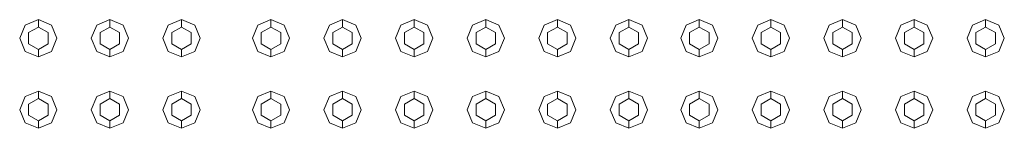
# Model space of a CAD drawing. Header units: millimetres. Extents: x 2 to 902, y -447 to 199.
# Tile 510 of 656: x 26.242 to 27.562, y 152.068 to 152.214. Entities that reach past the tile are written whole.
import ezdxf

# ---------------------------------------------------------------- set-up
doc = ezdxf.new("R2010")
doc.units = ezdxf.units.MM
doc.header["$MEASUREMENT"] = 0
doc.layers.add('IFC-Elemento construtivo genérico-Contorno', color=253, linetype='Continuous', lineweight=5)

msp = doc.modelspace()

# ---------------------------------------------------------------- linework, layer by layer
at = {"layer": 'IFC-Elemento construtivo genérico-Contorno', "color": 7, "lineweight": 5}
for p, q in [((26.2417, 152.1888), (26.249, 152.2064)), ((26.2417, 152.1888), (26.249, 152.2064)), ((26.249, 152.2064), (26.2667, 152.2138)), ((26.249, 152.2064), (26.2667, 152.2138)), ((26.2667, 152.2038), (26.2667, 152.2138)), ((26.2667, 152.2138), (26.2844, 152.2064)), ((26.2667, 152.2038), (26.2667, 152.2138)), ((26.2667, 152.2138), (26.2844, 152.2064)), ((26.2844, 152.2064), (26.2917, 152.1888)), ((26.2844, 152.2064), (26.2917, 152.1888)), ((26.3377, 152.1888), (26.345, 152.2064)), ((26.3377, 152.1888), (26.345, 152.2064)), ((26.345, 152.2064), (26.3627, 152.2138)), ((26.345, 152.2064), (26.3627, 152.2138)), ((26.3627, 152.2038), (26.3627, 152.2138)), ((26.3627, 152.2138), (26.3804, 152.2064)), ((26.3627, 152.2038), (26.3627, 152.2138)), ((26.3627, 152.2138), (26.3804, 152.2064)), ((26.3804, 152.2064), (26.3877, 152.1888)), ((26.3804, 152.2064), (26.3877, 152.1888)), ((26.4337, 152.1888), (26.441, 152.2064)), ((26.4337, 152.1888), (26.441, 152.2064)), ((26.441, 152.2064), (26.4587, 152.2138)), ((26.441, 152.2064), (26.4587, 152.2138)), ((26.4587, 152.2038), (26.4587, 152.2138)), ((26.4587, 152.2138), (26.4764, 152.2064)), ((26.4587, 152.2038), (26.4587, 152.2138)), ((26.4587, 152.2138), (26.4764, 152.2064)), ((26.4764, 152.2064), (26.4837, 152.1888)), ((26.4764, 152.2064), (26.4837, 152.1888)), ((26.5537, 152.1888), (26.561, 152.2064)), ((26.5537, 152.1888), (26.561, 152.2064)), ((26.561, 152.2064), (26.5787, 152.2138)), ((26.561, 152.2064), (26.5787, 152.2138)), ((26.5787, 152.2038), (26.5787, 152.2138)), ((26.5787, 152.2138), (26.5964, 152.2064)), ((26.5787, 152.2038), (26.5787, 152.2138)), ((26.5787, 152.2138), (26.5964, 152.2064)), ((26.5964, 152.2064), (26.6037, 152.1888)), ((26.5964, 152.2064), (26.6037, 152.1888)), ((26.6497, 152.1888), (26.657, 152.2064)), ((26.6497, 152.1888), (26.657, 152.2064)), ((26.657, 152.2064), (26.6747, 152.2138)), ((26.657, 152.2064), (26.6747, 152.2138)), ((26.6747, 152.2038), (26.6747, 152.2138)), ((26.6747, 152.2138), (26.6924, 152.2064)), ((26.6747, 152.2038), (26.6747, 152.2138)), ((26.6747, 152.2138), (26.6924, 152.2064)), ((26.6924, 152.2064), (26.6997, 152.1888)), ((26.6924, 152.2064), (26.6997, 152.1888)), ((26.7457, 152.1888), (26.753, 152.2064)), ((26.7457, 152.1888), (26.753, 152.2064)), ((26.753, 152.2064), (26.7707, 152.2138)), ((26.753, 152.2064), (26.7707, 152.2138)), ((26.7707, 152.2038), (26.7707, 152.2138)), ((26.7707, 152.2138), (26.7884, 152.2064)), ((26.7707, 152.2038), (26.7707, 152.2138)), ((26.7707, 152.2138), (26.7884, 152.2064)), ((26.7884, 152.2064), (26.7957, 152.1888)), ((26.7884, 152.2064), (26.7957, 152.1888)), ((26.8417, 152.1888), (26.849, 152.2064)), ((26.8417, 152.1888), (26.849, 152.2064)), ((26.849, 152.2064), (26.8667, 152.2138)), ((26.849, 152.2064), (26.8667, 152.2138)), ((26.8667, 152.2038), (26.8667, 152.2138)), ((26.8667, 152.2138), (26.8844, 152.2064)), ((26.8667, 152.2038), (26.8667, 152.2138)), ((26.8667, 152.2138), (26.8844, 152.2064)), ((26.8844, 152.2064), (26.8917, 152.1888)), ((26.8844, 152.2064), (26.8917, 152.1888)), ((26.9377, 152.1888), (26.945, 152.2064)), ((26.9377, 152.1888), (26.945, 152.2064)), ((26.945, 152.2064), (26.9627, 152.2138)), ((26.945, 152.2064), (26.9627, 152.2138)), ((26.9627, 152.2038), (26.9627, 152.2138)), ((26.9627, 152.2138), (26.9804, 152.2064)), ((26.9627, 152.2038), (26.9627, 152.2138)), ((26.9627, 152.2138), (26.9804, 152.2064)), ((26.9804, 152.2064), (26.9877, 152.1888)), ((26.9804, 152.2064), (26.9877, 152.1888)), ((27.0337, 152.1888), (27.041, 152.2064)), ((27.0337, 152.1888), (27.041, 152.2064)), ((27.041, 152.2064), (27.0587, 152.2138)), ((27.041, 152.2064), (27.0587, 152.2138)), ((27.0587, 152.2038), (27.0587, 152.2138)), ((27.0587, 152.2138), (27.0764, 152.2064)), ((27.0587, 152.2038), (27.0587, 152.2138)), ((27.0587, 152.2138), (27.0764, 152.2064)), ((27.0764, 152.2064), (27.0837, 152.1888)), ((27.0764, 152.2064), (27.0837, 152.1888)), ((27.1281, 152.1888), (27.1354, 152.2064)), ((27.1281, 152.1888), (27.1354, 152.2064)), ((27.1354, 152.2064), (27.1531, 152.2138)), ((27.1354, 152.2064), (27.1531, 152.2138)), ((27.1531, 152.2038), (27.1531, 152.2138)), ((27.1531, 152.2138), (27.1708, 152.2064)), ((27.1531, 152.2038), (27.1531, 152.2138)), ((27.1531, 152.2138), (27.1708, 152.2064)), ((27.1708, 152.2064), (27.1781, 152.1888)), ((27.1708, 152.2064), (27.1781, 152.1888)), ((27.2241, 152.1888), (27.2314, 152.2064)), ((27.2241, 152.1888), (27.2314, 152.2064)), ((27.2314, 152.2064), (27.2491, 152.2138)), ((27.2314, 152.2064), (27.2491, 152.2138)), ((27.2491, 152.2038), (27.2491, 152.2138)), ((27.2491, 152.2138), (27.2668, 152.2064)), ((27.2491, 152.2038), (27.2491, 152.2138)), ((27.2491, 152.2138), (27.2668, 152.2064)), ((27.2668, 152.2064), (27.2741, 152.1888)), ((27.2668, 152.2064), (27.2741, 152.1888)), ((27.3201, 152.1888), (27.3274, 152.2064)), ((27.3201, 152.1888), (27.3274, 152.2064)), ((27.3274, 152.2064), (27.3451, 152.2138)), ((27.3274, 152.2064), (27.3451, 152.2138)), ((27.3451, 152.2038), (27.3451, 152.2138)), ((27.3451, 152.2138), (27.3628, 152.2064)), ((27.3451, 152.2038), (27.3451, 152.2138)), ((27.3451, 152.2138), (27.3628, 152.2064)), ((27.3628, 152.2064), (27.3701, 152.1888)), ((27.3628, 152.2064), (27.3701, 152.1888)), ((27.4161, 152.1888), (27.4234, 152.2064)), ((27.4161, 152.1888), (27.4234, 152.2064)), ((27.4234, 152.2064), (27.4411, 152.2138)), ((27.4234, 152.2064), (27.4411, 152.2138)), ((27.4411, 152.2038), (27.4411, 152.2138)), ((27.4411, 152.2138), (27.4588, 152.2064)), ((27.4411, 152.2038), (27.4411, 152.2138)), ((27.4411, 152.2138), (27.4588, 152.2064)), ((27.4588, 152.2064), (27.4661, 152.1888)), ((27.4588, 152.2064), (27.4661, 152.1888)), ((27.5121, 152.1888), (27.5194, 152.2064)), ((27.5121, 152.1888), (27.5194, 152.2064)), ((27.5194, 152.2064), (27.5371, 152.2138)), ((27.5194, 152.2064), (27.5371, 152.2138)), ((27.5371, 152.2038), (27.5371, 152.2138)), ((27.5371, 152.2138), (27.5548, 152.2064)), ((27.5371, 152.2038), (27.5371, 152.2138)), ((27.5371, 152.2138), (27.5548, 152.2064)), ((27.5548, 152.2064), (27.5621, 152.1888)), ((27.5548, 152.2064), (27.5621, 152.1888)), ((26.2537, 152.1963), (26.2667, 152.2038)), ((26.2537, 152.1963), (26.2667, 152.2038)), ((26.2537, 152.1813), (26.2537, 152.1963)), ((26.2537, 152.1813), (26.2537, 152.1963)), ((26.2667, 152.2038), (26.2797, 152.1963)), ((26.2667, 152.2038), (26.2797, 152.1963)), ((26.2797, 152.1813), (26.2797, 152.1963)), ((26.2797, 152.1813), (26.2797, 152.1963)), ((26.3497, 152.1963), (26.3627, 152.2038)), ((26.3497, 152.1963), (26.3627, 152.2038)), ((26.3497, 152.1813), (26.3497, 152.1963)), ((26.3497, 152.1813), (26.3497, 152.1963)), ((26.3627, 152.2038), (26.3757, 152.1963)), ((26.3627, 152.2038), (26.3757, 152.1963)), ((26.3757, 152.1813), (26.3757, 152.1963)), ((26.3757, 152.1813), (26.3757, 152.1963)), ((26.4457, 152.1963), (26.4587, 152.2038)), ((26.4457, 152.1963), (26.4587, 152.2038)), ((26.4457, 152.1813), (26.4457, 152.1963)), ((26.4457, 152.1813), (26.4457, 152.1963)), ((26.4587, 152.2038), (26.4717, 152.1963)), ((26.4587, 152.2038), (26.4717, 152.1963)), ((26.4717, 152.1813), (26.4717, 152.1963)), ((26.4717, 152.1813), (26.4717, 152.1963)), ((26.5657, 152.1963), (26.5787, 152.2038)), ((26.5657, 152.1963), (26.5787, 152.2038)), ((26.5657, 152.1813), (26.5657, 152.1963)), ((26.5657, 152.1813), (26.5657, 152.1963)), ((26.5787, 152.2038), (26.5917, 152.1963)), ((26.5787, 152.2038), (26.5917, 152.1963)), ((26.5917, 152.1813), (26.5917, 152.1963)), ((26.5917, 152.1813), (26.5917, 152.1963)), ((26.6617, 152.1963), (26.6747, 152.2038)), ((26.6617, 152.1963), (26.6747, 152.2038)), ((26.6617, 152.1813), (26.6617, 152.1963)), ((26.6617, 152.1813), (26.6617, 152.1963)), ((26.6747, 152.2038), (26.6877, 152.1963)), ((26.6747, 152.2038), (26.6877, 152.1963)), ((26.6877, 152.1813), (26.6877, 152.1963)), ((26.6877, 152.1813), (26.6877, 152.1963)), ((26.7577, 152.1963), (26.7707, 152.2038)), ((26.7577, 152.1963), (26.7707, 152.2038)), ((26.7577, 152.1813), (26.7577, 152.1963)), ((26.7577, 152.1813), (26.7577, 152.1963)), ((26.7707, 152.2038), (26.7837, 152.1963)), ((26.7707, 152.2038), (26.7837, 152.1963)), ((26.7837, 152.1813), (26.7837, 152.1963)), ((26.7837, 152.1813), (26.7837, 152.1963)), ((26.8537, 152.1963), (26.8667, 152.2038)), ((26.8537, 152.1963), (26.8667, 152.2038)), ((26.8537, 152.1813), (26.8537, 152.1963)), ((26.8537, 152.1813), (26.8537, 152.1963)), ((26.8667, 152.2038), (26.8797, 152.1963)), ((26.8667, 152.2038), (26.8797, 152.1963)), ((26.8797, 152.1813), (26.8797, 152.1963)), ((26.8797, 152.1813), (26.8797, 152.1963)), ((26.9497, 152.1963), (26.9627, 152.2038)), ((26.9497, 152.1963), (26.9627, 152.2038)), ((26.9497, 152.1813), (26.9497, 152.1963)), ((26.9497, 152.1813), (26.9497, 152.1963)), ((26.9627, 152.2038), (26.9757, 152.1963)), ((26.9627, 152.2038), (26.9757, 152.1963)), ((26.9757, 152.1813), (26.9757, 152.1963)), ((26.9757, 152.1813), (26.9757, 152.1963)), ((27.0457, 152.1963), (27.0587, 152.2038)), ((27.0457, 152.1963), (27.0587, 152.2038)), ((27.0457, 152.1813), (27.0457, 152.1963)), ((27.0457, 152.1813), (27.0457, 152.1963)), ((27.0587, 152.2038), (27.0717, 152.1963)), ((27.0587, 152.2038), (27.0717, 152.1963)), ((27.0717, 152.1813), (27.0717, 152.1963)), ((27.0717, 152.1813), (27.0717, 152.1963)), ((27.1401, 152.1963), (27.1531, 152.2038)), ((27.1401, 152.1963), (27.1531, 152.2038)), ((27.1401, 152.1813), (27.1401, 152.1963)), ((27.1401, 152.1813), (27.1401, 152.1963)), ((27.1531, 152.2038), (27.1661, 152.1963)), ((27.1531, 152.2038), (27.1661, 152.1963)), ((27.1661, 152.1813), (27.1661, 152.1963)), ((27.1661, 152.1813), (27.1661, 152.1963)), ((27.2361, 152.1963), (27.2491, 152.2038)), ((27.2361, 152.1963), (27.2491, 152.2038)), ((27.2361, 152.1813), (27.2361, 152.1963)), ((27.2361, 152.1813), (27.2361, 152.1963)), ((27.2491, 152.2038), (27.2621, 152.1963)), ((27.2491, 152.2038), (27.2621, 152.1963)), ((27.2621, 152.1813), (27.2621, 152.1963)), ((27.2621, 152.1813), (27.2621, 152.1963)), ((27.3321, 152.1963), (27.3451, 152.2038)), ((27.3321, 152.1963), (27.3451, 152.2038)), ((27.3321, 152.1813), (27.3321, 152.1963)), ((27.3321, 152.1813), (27.3321, 152.1963)), ((27.3451, 152.2038), (27.3581, 152.1963)), ((27.3451, 152.2038), (27.3581, 152.1963)), ((27.3581, 152.1813), (27.3581, 152.1963)), ((27.3581, 152.1813), (27.3581, 152.1963)), ((27.4281, 152.1963), (27.4411, 152.2038)), ((27.4281, 152.1963), (27.4411, 152.2038)), ((27.4281, 152.1813), (27.4281, 152.1963)), ((27.4281, 152.1813), (27.4281, 152.1963)), ((27.4411, 152.2038), (27.4541, 152.1963)), ((27.4411, 152.2038), (27.4541, 152.1963)), ((27.4541, 152.1813), (27.4541, 152.1963)), ((27.4541, 152.1813), (27.4541, 152.1963)), ((27.5241, 152.1963), (27.5371, 152.2038)), ((27.5241, 152.1963), (27.5371, 152.2038)), ((27.5241, 152.1813), (27.5241, 152.1963)), ((27.5241, 152.1813), (27.5241, 152.1963)), ((27.5371, 152.2038), (27.5501, 152.1963)), ((27.5371, 152.2038), (27.5501, 152.1963)), ((27.5501, 152.1813), (27.5501, 152.1963)), ((27.5501, 152.1813), (27.5501, 152.1963)), ((26.2417, 152.1888), (26.249, 152.1711)), ((26.2417, 152.1888), (26.249, 152.1711)), ((26.2537, 152.1813), (26.2667, 152.1738)), ((26.2537, 152.1813), (26.2667, 152.1738)), ((26.2667, 152.1738), (26.2797, 152.1813)), ((26.2667, 152.1738), (26.2797, 152.1813)), ((26.2844, 152.1711), (26.2917, 152.1888)), ((26.2844, 152.1711), (26.2917, 152.1888)), ((26.3377, 152.1888), (26.345, 152.1711)), ((26.3377, 152.1888), (26.345, 152.1711)), ((26.3497, 152.1813), (26.3627, 152.1738)), ((26.3497, 152.1813), (26.3627, 152.1738)), ((26.3627, 152.1738), (26.3757, 152.1813)), ((26.3627, 152.1738), (26.3757, 152.1813)), ((26.3804, 152.1711), (26.3877, 152.1888)), ((26.3804, 152.1711), (26.3877, 152.1888)), ((26.4337, 152.1888), (26.441, 152.1711)), ((26.4337, 152.1888), (26.441, 152.1711)), ((26.4457, 152.1813), (26.4587, 152.1738)), ((26.4457, 152.1813), (26.4587, 152.1738)), ((26.4587, 152.1738), (26.4717, 152.1813)), ((26.4587, 152.1738), (26.4717, 152.1813)), ((26.4764, 152.1711), (26.4837, 152.1888)), ((26.4764, 152.1711), (26.4837, 152.1888)), ((26.5537, 152.1888), (26.561, 152.1711)), ((26.5537, 152.1888), (26.561, 152.1711)), ((26.5657, 152.1813), (26.5787, 152.1738)), ((26.5657, 152.1813), (26.5787, 152.1738)), ((26.5787, 152.1738), (26.5917, 152.1813)), ((26.5787, 152.1738), (26.5917, 152.1813)), ((26.5964, 152.1711), (26.6037, 152.1888)), ((26.5964, 152.1711), (26.6037, 152.1888)), ((26.6497, 152.1888), (26.657, 152.1711)), ((26.6497, 152.1888), (26.657, 152.1711)), ((26.6617, 152.1813), (26.6747, 152.1738)), ((26.6617, 152.1813), (26.6747, 152.1738)), ((26.6747, 152.1738), (26.6877, 152.1813)), ((26.6747, 152.1738), (26.6877, 152.1813)), ((26.6924, 152.1711), (26.6997, 152.1888)), ((26.6924, 152.1711), (26.6997, 152.1888)), ((26.7457, 152.1888), (26.753, 152.1711)), ((26.7457, 152.1888), (26.753, 152.1711)), ((26.7577, 152.1813), (26.7707, 152.1738)), ((26.7577, 152.1813), (26.7707, 152.1738)), ((26.7707, 152.1738), (26.7837, 152.1813)), ((26.7707, 152.1738), (26.7837, 152.1813)), ((26.7884, 152.1711), (26.7957, 152.1888)), ((26.7884, 152.1711), (26.7957, 152.1888)), ((26.8417, 152.1888), (26.849, 152.1711)), ((26.8417, 152.1888), (26.849, 152.1711)), ((26.8537, 152.1813), (26.8667, 152.1738)), ((26.8537, 152.1813), (26.8667, 152.1738)), ((26.8667, 152.1738), (26.8797, 152.1813)), ((26.8667, 152.1738), (26.8797, 152.1813)), ((26.8844, 152.1711), (26.8917, 152.1888)), ((26.8844, 152.1711), (26.8917, 152.1888)), ((26.9377, 152.1888), (26.945, 152.1711)), ((26.9377, 152.1888), (26.945, 152.1711)), ((26.9497, 152.1813), (26.9627, 152.1738)), ((26.9497, 152.1813), (26.9627, 152.1738)), ((26.9627, 152.1738), (26.9757, 152.1813)), ((26.9627, 152.1738), (26.9757, 152.1813)), ((26.9804, 152.1711), (26.9877, 152.1888)), ((26.9804, 152.1711), (26.9877, 152.1888)), ((27.0337, 152.1888), (27.041, 152.1711)), ((27.0337, 152.1888), (27.041, 152.1711)), ((27.0457, 152.1813), (27.0587, 152.1738)), ((27.0457, 152.1813), (27.0587, 152.1738)), ((27.0587, 152.1738), (27.0717, 152.1813)), ((27.0587, 152.1738), (27.0717, 152.1813)), ((27.0764, 152.1711), (27.0837, 152.1888)), ((27.0764, 152.1711), (27.0837, 152.1888)), ((27.1281, 152.1888), (27.1354, 152.1711)), ((27.1281, 152.1888), (27.1354, 152.1711)), ((27.1401, 152.1813), (27.1531, 152.1738)), ((27.1401, 152.1813), (27.1531, 152.1738)), ((27.1531, 152.1738), (27.1661, 152.1813)), ((27.1531, 152.1738), (27.1661, 152.1813)), ((27.1708, 152.1711), (27.1781, 152.1888)), ((27.1708, 152.1711), (27.1781, 152.1888)), ((27.2241, 152.1888), (27.2314, 152.1711)), ((27.2241, 152.1888), (27.2314, 152.1711)), ((27.2361, 152.1813), (27.2491, 152.1738)), ((27.2361, 152.1813), (27.2491, 152.1738)), ((27.2491, 152.1738), (27.2621, 152.1813)), ((27.2491, 152.1738), (27.2621, 152.1813)), ((27.2668, 152.1711), (27.2741, 152.1888)), ((27.2668, 152.1711), (27.2741, 152.1888)), ((27.3201, 152.1888), (27.3274, 152.1711)), ((27.3201, 152.1888), (27.3274, 152.1711)), ((27.3321, 152.1813), (27.3451, 152.1738)), ((27.3321, 152.1813), (27.3451, 152.1738)), ((27.3451, 152.1738), (27.3581, 152.1813)), ((27.3451, 152.1738), (27.3581, 152.1813)), ((27.3628, 152.1711), (27.3701, 152.1888)), ((27.3628, 152.1711), (27.3701, 152.1888)), ((27.4161, 152.1888), (27.4234, 152.1711)), ((27.4161, 152.1888), (27.4234, 152.1711)), ((27.4281, 152.1813), (27.4411, 152.1738)), ((27.4281, 152.1813), (27.4411, 152.1738)), ((27.4411, 152.1738), (27.4541, 152.1813)), ((27.4411, 152.1738), (27.4541, 152.1813)), ((27.4588, 152.1711), (27.4661, 152.1888)), ((27.4588, 152.1711), (27.4661, 152.1888)), ((27.5121, 152.1888), (27.5194, 152.1711)), ((27.5121, 152.1888), (27.5194, 152.1711)), ((27.5241, 152.1813), (27.5371, 152.1738)), ((27.5241, 152.1813), (27.5371, 152.1738)), ((27.5371, 152.1738), (27.5501, 152.1813)), ((27.5371, 152.1738), (27.5501, 152.1813)), ((27.5548, 152.1711), (27.5621, 152.1888)), ((27.5548, 152.1711), (27.5621, 152.1888)), ((26.249, 152.1711), (26.2667, 152.1638)), ((26.249, 152.1711), (26.2667, 152.1638)), ((26.2667, 152.1638), (26.2667, 152.1738)), ((26.2667, 152.1638), (26.2667, 152.1738)), ((26.2667, 152.1638), (26.2844, 152.1711)), ((26.2667, 152.1638), (26.2844, 152.1711)), ((26.345, 152.1711), (26.3627, 152.1638)), ((26.345, 152.1711), (26.3627, 152.1638)), ((26.3627, 152.1638), (26.3627, 152.1738)), ((26.3627, 152.1638), (26.3627, 152.1738)), ((26.3627, 152.1638), (26.3804, 152.1711)), ((26.3627, 152.1638), (26.3804, 152.1711)), ((26.441, 152.1711), (26.4587, 152.1638)), ((26.441, 152.1711), (26.4587, 152.1638)), ((26.4587, 152.1638), (26.4587, 152.1738)), ((26.4587, 152.1638), (26.4587, 152.1738)), ((26.4587, 152.1638), (26.4764, 152.1711)), ((26.4587, 152.1638), (26.4764, 152.1711)), ((26.561, 152.1711), (26.5787, 152.1638)), ((26.561, 152.1711), (26.5787, 152.1638)), ((26.5787, 152.1638), (26.5787, 152.1738)), ((26.5787, 152.1638), (26.5787, 152.1738)), ((26.5787, 152.1638), (26.5964, 152.1711)), ((26.5787, 152.1638), (26.5964, 152.1711)), ((26.657, 152.1711), (26.6747, 152.1638)), ((26.657, 152.1711), (26.6747, 152.1638)), ((26.6747, 152.1638), (26.6747, 152.1738)), ((26.6747, 152.1638), (26.6747, 152.1738)), ((26.6747, 152.1638), (26.6924, 152.1711)), ((26.6747, 152.1638), (26.6924, 152.1711)), ((26.753, 152.1711), (26.7707, 152.1638)), ((26.753, 152.1711), (26.7707, 152.1638)), ((26.7707, 152.1638), (26.7707, 152.1738)), ((26.7707, 152.1638), (26.7707, 152.1738)), ((26.7707, 152.1638), (26.7884, 152.1711)), ((26.7707, 152.1638), (26.7884, 152.1711)), ((26.849, 152.1711), (26.8667, 152.1638)), ((26.849, 152.1711), (26.8667, 152.1638)), ((26.8667, 152.1638), (26.8667, 152.1738)), ((26.8667, 152.1638), (26.8667, 152.1738)), ((26.8667, 152.1638), (26.8844, 152.1711)), ((26.8667, 152.1638), (26.8844, 152.1711)), ((26.945, 152.1711), (26.9627, 152.1638)), ((26.945, 152.1711), (26.9627, 152.1638)), ((26.9627, 152.1638), (26.9627, 152.1738)), ((26.9627, 152.1638), (26.9627, 152.1738)), ((26.9627, 152.1638), (26.9804, 152.1711)), ((26.9627, 152.1638), (26.9804, 152.1711)), ((27.041, 152.1711), (27.0587, 152.1638)), ((27.041, 152.1711), (27.0587, 152.1638)), ((27.0587, 152.1638), (27.0587, 152.1738)), ((27.0587, 152.1638), (27.0587, 152.1738)), ((27.0587, 152.1638), (27.0764, 152.1711)), ((27.0587, 152.1638), (27.0764, 152.1711)), ((27.1354, 152.1711), (27.1531, 152.1638)), ((27.1354, 152.1711), (27.1531, 152.1638)), ((27.1531, 152.1638), (27.1531, 152.1738)), ((27.1531, 152.1638), (27.1531, 152.1738)), ((27.1531, 152.1638), (27.1708, 152.1711)), ((27.1531, 152.1638), (27.1708, 152.1711)), ((27.2314, 152.1711), (27.2491, 152.1638)), ((27.2314, 152.1711), (27.2491, 152.1638)), ((27.2491, 152.1638), (27.2491, 152.1738)), ((27.2491, 152.1638), (27.2491, 152.1738)), ((27.2491, 152.1638), (27.2668, 152.1711)), ((27.2491, 152.1638), (27.2668, 152.1711)), ((27.3274, 152.1711), (27.3451, 152.1638)), ((27.3274, 152.1711), (27.3451, 152.1638)), ((27.3451, 152.1638), (27.3451, 152.1738)), ((27.3451, 152.1638), (27.3451, 152.1738)), ((27.3451, 152.1638), (27.3628, 152.1711)), ((27.3451, 152.1638), (27.3628, 152.1711)), ((27.4234, 152.1711), (27.4411, 152.1638)), ((27.4234, 152.1711), (27.4411, 152.1638)), ((27.4411, 152.1638), (27.4411, 152.1738)), ((27.4411, 152.1638), (27.4411, 152.1738)), ((27.4411, 152.1638), (27.4588, 152.1711)), ((27.4411, 152.1638), (27.4588, 152.1711)), ((27.5194, 152.1711), (27.5371, 152.1638)), ((27.5194, 152.1711), (27.5371, 152.1638)), ((27.5371, 152.1638), (27.5371, 152.1738)), ((27.5371, 152.1638), (27.5371, 152.1738)), ((27.5371, 152.1638), (27.5548, 152.1711)), ((27.5371, 152.1638), (27.5548, 152.1711)), ((26.249, 152.1104), (26.2667, 152.1178)), ((26.249, 152.1104), (26.2667, 152.1178)), ((26.2667, 152.1078), (26.2667, 152.1178)), ((26.2667, 152.1178), (26.2844, 152.1104)), ((26.2667, 152.1078), (26.2667, 152.1178)), ((26.2667, 152.1178), (26.2844, 152.1104)), ((26.345, 152.1104), (26.3627, 152.1178)), ((26.345, 152.1104), (26.3627, 152.1178)), ((26.3627, 152.1078), (26.3627, 152.1178)), ((26.3627, 152.1178), (26.3804, 152.1104)), ((26.3627, 152.1078), (26.3627, 152.1178)), ((26.3627, 152.1178), (26.3804, 152.1104)), ((26.441, 152.1104), (26.4587, 152.1178)), ((26.441, 152.1104), (26.4587, 152.1178)), ((26.4587, 152.1078), (26.4587, 152.1178)), ((26.4587, 152.1178), (26.4764, 152.1104)), ((26.4587, 152.1078), (26.4587, 152.1178)), ((26.4587, 152.1178), (26.4764, 152.1104)), ((26.561, 152.1104), (26.5787, 152.1178)), ((26.561, 152.1104), (26.5787, 152.1178)), ((26.5787, 152.1078), (26.5787, 152.1178)), ((26.5787, 152.1178), (26.5964, 152.1104)), ((26.5787, 152.1078), (26.5787, 152.1178)), ((26.5787, 152.1178), (26.5964, 152.1104)), ((26.657, 152.1104), (26.6747, 152.1178)), ((26.657, 152.1104), (26.6747, 152.1178)), ((26.6747, 152.1078), (26.6747, 152.1178)), ((26.6747, 152.1178), (26.6924, 152.1104)), ((26.6747, 152.1078), (26.6747, 152.1178)), ((26.6747, 152.1178), (26.6924, 152.1104)), ((26.753, 152.1104), (26.7707, 152.1178)), ((26.753, 152.1104), (26.7707, 152.1178)), ((26.7707, 152.1078), (26.7707, 152.1178)), ((26.7707, 152.1178), (26.7884, 152.1104)), ((26.7707, 152.1078), (26.7707, 152.1178)), ((26.7707, 152.1178), (26.7884, 152.1104)), ((26.849, 152.1104), (26.8667, 152.1178)), ((26.849, 152.1104), (26.8667, 152.1178)), ((26.8667, 152.1078), (26.8667, 152.1178)), ((26.8667, 152.1178), (26.8844, 152.1104)), ((26.8667, 152.1078), (26.8667, 152.1178)), ((26.8667, 152.1178), (26.8844, 152.1104)), ((26.945, 152.1104), (26.9627, 152.1178)), ((26.945, 152.1104), (26.9627, 152.1178)), ((26.9627, 152.1078), (26.9627, 152.1178)), ((26.9627, 152.1178), (26.9804, 152.1104)), ((26.9627, 152.1078), (26.9627, 152.1178)), ((26.9627, 152.1178), (26.9804, 152.1104)), ((27.041, 152.1104), (27.0587, 152.1178)), ((27.041, 152.1104), (27.0587, 152.1178)), ((27.0587, 152.1078), (27.0587, 152.1178)), ((27.0587, 152.1178), (27.0764, 152.1104)), ((27.0587, 152.1078), (27.0587, 152.1178)), ((27.0587, 152.1178), (27.0764, 152.1104)), ((27.1354, 152.1104), (27.1531, 152.1178)), ((27.1354, 152.1104), (27.1531, 152.1178)), ((27.1531, 152.1078), (27.1531, 152.1178)), ((27.1531, 152.1178), (27.1708, 152.1104)), ((27.1531, 152.1078), (27.1531, 152.1178)), ((27.1531, 152.1178), (27.1708, 152.1104)), ((27.2314, 152.1104), (27.2491, 152.1178)), ((27.2314, 152.1104), (27.2491, 152.1178)), ((27.2491, 152.1078), (27.2491, 152.1178)), ((27.2491, 152.1178), (27.2668, 152.1104)), ((27.2491, 152.1078), (27.2491, 152.1178)), ((27.2491, 152.1178), (27.2668, 152.1104)), ((27.3274, 152.1104), (27.3451, 152.1178)), ((27.3274, 152.1104), (27.3451, 152.1178)), ((27.3451, 152.1078), (27.3451, 152.1178)), ((27.3451, 152.1178), (27.3628, 152.1104)), ((27.3451, 152.1078), (27.3451, 152.1178)), ((27.3451, 152.1178), (27.3628, 152.1104)), ((27.4234, 152.1104), (27.4411, 152.1178)), ((27.4234, 152.1104), (27.4411, 152.1178)), ((27.4411, 152.1078), (27.4411, 152.1178)), ((27.4411, 152.1178), (27.4588, 152.1104)), ((27.4411, 152.1078), (27.4411, 152.1178)), ((27.4411, 152.1178), (27.4588, 152.1104)), ((27.5194, 152.1104), (27.5371, 152.1178)), ((27.5194, 152.1104), (27.5371, 152.1178)), ((27.5371, 152.1078), (27.5371, 152.1178)), ((27.5371, 152.1178), (27.5548, 152.1104)), ((27.5371, 152.1078), (27.5371, 152.1178)), ((27.5371, 152.1178), (27.5548, 152.1104)), ((26.2417, 152.0928), (26.249, 152.1104)), ((26.2417, 152.0928), (26.249, 152.1104)), ((26.2537, 152.1003), (26.2667, 152.1078)), ((26.2537, 152.1003), (26.2667, 152.1078)), ((26.2537, 152.0853), (26.2537, 152.1003)), ((26.2537, 152.0853), (26.2537, 152.1003)), ((26.2667, 152.1078), (26.2797, 152.1003)), ((26.2667, 152.1078), (26.2797, 152.1003)), ((26.2797, 152.0853), (26.2797, 152.1003)), ((26.2797, 152.0853), (26.2797, 152.1003)), ((26.2844, 152.1104), (26.2917, 152.0928)), ((26.2844, 152.1104), (26.2917, 152.0928)), ((26.3377, 152.0928), (26.345, 152.1104)), ((26.3377, 152.0928), (26.345, 152.1104)), ((26.3497, 152.1003), (26.3627, 152.1078)), ((26.3497, 152.1003), (26.3627, 152.1078)), ((26.3497, 152.0853), (26.3497, 152.1003)), ((26.3497, 152.0853), (26.3497, 152.1003)), ((26.3627, 152.1078), (26.3757, 152.1003)), ((26.3627, 152.1078), (26.3757, 152.1003)), ((26.3757, 152.0853), (26.3757, 152.1003)), ((26.3757, 152.0853), (26.3757, 152.1003)), ((26.3804, 152.1104), (26.3877, 152.0928)), ((26.3804, 152.1104), (26.3877, 152.0928)), ((26.4337, 152.0928), (26.441, 152.1104)), ((26.4337, 152.0928), (26.441, 152.1104)), ((26.4457, 152.1003), (26.4587, 152.1078)), ((26.4457, 152.1003), (26.4587, 152.1078)), ((26.4457, 152.0853), (26.4457, 152.1003)), ((26.4457, 152.0853), (26.4457, 152.1003)), ((26.4587, 152.1078), (26.4717, 152.1003)), ((26.4587, 152.1078), (26.4717, 152.1003)), ((26.4717, 152.0853), (26.4717, 152.1003)), ((26.4717, 152.0853), (26.4717, 152.1003)), ((26.4764, 152.1104), (26.4837, 152.0928)), ((26.4764, 152.1104), (26.4837, 152.0928)), ((26.5537, 152.0928), (26.561, 152.1104)), ((26.5537, 152.0928), (26.561, 152.1104)), ((26.5657, 152.1003), (26.5787, 152.1078)), ((26.5657, 152.1003), (26.5787, 152.1078)), ((26.5657, 152.0853), (26.5657, 152.1003)), ((26.5657, 152.0853), (26.5657, 152.1003)), ((26.5787, 152.1078), (26.5917, 152.1003)), ((26.5787, 152.1078), (26.5917, 152.1003)), ((26.5917, 152.0853), (26.5917, 152.1003)), ((26.5917, 152.0853), (26.5917, 152.1003)), ((26.5964, 152.1104), (26.6037, 152.0928)), ((26.5964, 152.1104), (26.6037, 152.0928)), ((26.6497, 152.0928), (26.657, 152.1104)), ((26.6497, 152.0928), (26.657, 152.1104)), ((26.6617, 152.1003), (26.6747, 152.1078)), ((26.6617, 152.1003), (26.6747, 152.1078)), ((26.6617, 152.0853), (26.6617, 152.1003)), ((26.6617, 152.0853), (26.6617, 152.1003)), ((26.6747, 152.1078), (26.6877, 152.1003)), ((26.6747, 152.1078), (26.6877, 152.1003)), ((26.6877, 152.0853), (26.6877, 152.1003)), ((26.6877, 152.0853), (26.6877, 152.1003)), ((26.6924, 152.1104), (26.6997, 152.0928)), ((26.6924, 152.1104), (26.6997, 152.0928)), ((26.7457, 152.0928), (26.753, 152.1104)), ((26.7457, 152.0928), (26.753, 152.1104)), ((26.7577, 152.1003), (26.7707, 152.1078)), ((26.7577, 152.1003), (26.7707, 152.1078)), ((26.7577, 152.0853), (26.7577, 152.1003)), ((26.7577, 152.0853), (26.7577, 152.1003)), ((26.7707, 152.1078), (26.7837, 152.1003)), ((26.7707, 152.1078), (26.7837, 152.1003)), ((26.7837, 152.0853), (26.7837, 152.1003)), ((26.7837, 152.0853), (26.7837, 152.1003)), ((26.7884, 152.1104), (26.7957, 152.0928)), ((26.7884, 152.1104), (26.7957, 152.0928)), ((26.8417, 152.0928), (26.849, 152.1104)), ((26.8417, 152.0928), (26.849, 152.1104)), ((26.8537, 152.1003), (26.8667, 152.1078)), ((26.8537, 152.1003), (26.8667, 152.1078)), ((26.8537, 152.0853), (26.8537, 152.1003)), ((26.8537, 152.0853), (26.8537, 152.1003)), ((26.8667, 152.1078), (26.8797, 152.1003)), ((26.8667, 152.1078), (26.8797, 152.1003)), ((26.8797, 152.0853), (26.8797, 152.1003)), ((26.8797, 152.0853), (26.8797, 152.1003)), ((26.8844, 152.1104), (26.8917, 152.0928)), ((26.8844, 152.1104), (26.8917, 152.0928)), ((26.9377, 152.0928), (26.945, 152.1104)), ((26.9377, 152.0928), (26.945, 152.1104)), ((26.9497, 152.1003), (26.9627, 152.1078)), ((26.9497, 152.1003), (26.9627, 152.1078)), ((26.9497, 152.0853), (26.9497, 152.1003)), ((26.9497, 152.0853), (26.9497, 152.1003)), ((26.9627, 152.1078), (26.9757, 152.1003)), ((26.9627, 152.1078), (26.9757, 152.1003)), ((26.9757, 152.0853), (26.9757, 152.1003)), ((26.9757, 152.0853), (26.9757, 152.1003)), ((26.9804, 152.1104), (26.9877, 152.0928)), ((26.9804, 152.1104), (26.9877, 152.0928)), ((27.0337, 152.0928), (27.041, 152.1104)), ((27.0337, 152.0928), (27.041, 152.1104)), ((27.0457, 152.1003), (27.0587, 152.1078)), ((27.0457, 152.1003), (27.0587, 152.1078)), ((27.0457, 152.0853), (27.0457, 152.1003)), ((27.0457, 152.0853), (27.0457, 152.1003)), ((27.0587, 152.1078), (27.0717, 152.1003)), ((27.0587, 152.1078), (27.0717, 152.1003)), ((27.0717, 152.0853), (27.0717, 152.1003)), ((27.0717, 152.0853), (27.0717, 152.1003)), ((27.0764, 152.1104), (27.0837, 152.0928)), ((27.0764, 152.1104), (27.0837, 152.0928)), ((27.1281, 152.0928), (27.1354, 152.1104)), ((27.1281, 152.0928), (27.1354, 152.1104)), ((27.1401, 152.1003), (27.1531, 152.1078)), ((27.1401, 152.1003), (27.1531, 152.1078)), ((27.1401, 152.0853), (27.1401, 152.1003)), ((27.1401, 152.0853), (27.1401, 152.1003)), ((27.1531, 152.1078), (27.1661, 152.1003)), ((27.1531, 152.1078), (27.1661, 152.1003)), ((27.1661, 152.0853), (27.1661, 152.1003)), ((27.1661, 152.0853), (27.1661, 152.1003)), ((27.1708, 152.1104), (27.1781, 152.0928)), ((27.1708, 152.1104), (27.1781, 152.0928)), ((27.2241, 152.0928), (27.2314, 152.1104)), ((27.2241, 152.0928), (27.2314, 152.1104)), ((27.2361, 152.1003), (27.2491, 152.1078)), ((27.2361, 152.1003), (27.2491, 152.1078)), ((27.2361, 152.0853), (27.2361, 152.1003)), ((27.2361, 152.0853), (27.2361, 152.1003)), ((27.2491, 152.1078), (27.2621, 152.1003)), ((27.2491, 152.1078), (27.2621, 152.1003)), ((27.2621, 152.0853), (27.2621, 152.1003)), ((27.2621, 152.0853), (27.2621, 152.1003)), ((27.2668, 152.1104), (27.2741, 152.0928)), ((27.2668, 152.1104), (27.2741, 152.0928)), ((27.3201, 152.0928), (27.3274, 152.1104)), ((27.3201, 152.0928), (27.3274, 152.1104)), ((27.3321, 152.1003), (27.3451, 152.1078)), ((27.3321, 152.1003), (27.3451, 152.1078)), ((27.3321, 152.0853), (27.3321, 152.1003)), ((27.3321, 152.0853), (27.3321, 152.1003)), ((27.3451, 152.1078), (27.3581, 152.1003)), ((27.3451, 152.1078), (27.3581, 152.1003)), ((27.3581, 152.0853), (27.3581, 152.1003)), ((27.3581, 152.0853), (27.3581, 152.1003)), ((27.3628, 152.1104), (27.3701, 152.0928)), ((27.3628, 152.1104), (27.3701, 152.0928)), ((27.4161, 152.0928), (27.4234, 152.1104)), ((27.4161, 152.0928), (27.4234, 152.1104)), ((27.4281, 152.1003), (27.4411, 152.1078)), ((27.4281, 152.1003), (27.4411, 152.1078)), ((27.4281, 152.0853), (27.4281, 152.1003)), ((27.4281, 152.0853), (27.4281, 152.1003)), ((27.4411, 152.1078), (27.4541, 152.1003)), ((27.4411, 152.1078), (27.4541, 152.1003)), ((27.4541, 152.0853), (27.4541, 152.1003)), ((27.4541, 152.0853), (27.4541, 152.1003)), ((27.4588, 152.1104), (27.4661, 152.0928)), ((27.4588, 152.1104), (27.4661, 152.0928)), ((27.5121, 152.0928), (27.5194, 152.1104)), ((27.5121, 152.0928), (27.5194, 152.1104)), ((27.5241, 152.1003), (27.5371, 152.1078)), ((27.5241, 152.1003), (27.5371, 152.1078)), ((27.5241, 152.0853), (27.5241, 152.1003)), ((27.5241, 152.0853), (27.5241, 152.1003)), ((27.5371, 152.1078), (27.5501, 152.1003)), ((27.5371, 152.1078), (27.5501, 152.1003)), ((27.5501, 152.0853), (27.5501, 152.1003)), ((27.5501, 152.0853), (27.5501, 152.1003)), ((27.5548, 152.1104), (27.5621, 152.0928)), ((27.5548, 152.1104), (27.5621, 152.0928)), ((26.2417, 152.0928), (26.249, 152.0751)), ((26.2417, 152.0928), (26.249, 152.0751)), ((26.2844, 152.0751), (26.2917, 152.0928)), ((26.2844, 152.0751), (26.2917, 152.0928)), ((26.3377, 152.0928), (26.345, 152.0751)), ((26.3377, 152.0928), (26.345, 152.0751)), ((26.3804, 152.0751), (26.3877, 152.0928)), ((26.3804, 152.0751), (26.3877, 152.0928)), ((26.4337, 152.0928), (26.441, 152.0751)), ((26.4337, 152.0928), (26.441, 152.0751)), ((26.4764, 152.0751), (26.4837, 152.0928)), ((26.4764, 152.0751), (26.4837, 152.0928)), ((26.5537, 152.0928), (26.561, 152.0751)), ((26.5537, 152.0928), (26.561, 152.0751)), ((26.5964, 152.0751), (26.6037, 152.0928)), ((26.5964, 152.0751), (26.6037, 152.0928)), ((26.6497, 152.0928), (26.657, 152.0751)), ((26.6497, 152.0928), (26.657, 152.0751)), ((26.6924, 152.0751), (26.6997, 152.0928)), ((26.6924, 152.0751), (26.6997, 152.0928)), ((26.7457, 152.0928), (26.753, 152.0751)), ((26.7457, 152.0928), (26.753, 152.0751)), ((26.7884, 152.0751), (26.7957, 152.0928)), ((26.7884, 152.0751), (26.7957, 152.0928)), ((26.8417, 152.0928), (26.849, 152.0751)), ((26.8417, 152.0928), (26.849, 152.0751)), ((26.8844, 152.0751), (26.8917, 152.0928)), ((26.8844, 152.0751), (26.8917, 152.0928)), ((26.9377, 152.0928), (26.945, 152.0751)), ((26.9377, 152.0928), (26.945, 152.0751)), ((26.9804, 152.0751), (26.9877, 152.0928)), ((26.9804, 152.0751), (26.9877, 152.0928)), ((27.0337, 152.0928), (27.041, 152.0751)), ((27.0337, 152.0928), (27.041, 152.0751)), ((27.0764, 152.0751), (27.0837, 152.0928)), ((27.0764, 152.0751), (27.0837, 152.0928)), ((27.1281, 152.0928), (27.1354, 152.0751)), ((27.1281, 152.0928), (27.1354, 152.0751)), ((27.1708, 152.0751), (27.1781, 152.0928)), ((27.1708, 152.0751), (27.1781, 152.0928)), ((27.2241, 152.0928), (27.2314, 152.0751)), ((27.2241, 152.0928), (27.2314, 152.0751)), ((27.2668, 152.0751), (27.2741, 152.0928)), ((27.2668, 152.0751), (27.2741, 152.0928)), ((27.3201, 152.0928), (27.3274, 152.0751)), ((27.3201, 152.0928), (27.3274, 152.0751)), ((27.3628, 152.0751), (27.3701, 152.0928)), ((27.3628, 152.0751), (27.3701, 152.0928)), ((27.4161, 152.0928), (27.4234, 152.0751)), ((27.4161, 152.0928), (27.4234, 152.0751)), ((27.4588, 152.0751), (27.4661, 152.0928)), ((27.4588, 152.0751), (27.4661, 152.0928)), ((27.5121, 152.0928), (27.5194, 152.0751)), ((27.5121, 152.0928), (27.5194, 152.0751)), ((27.5548, 152.0751), (27.5621, 152.0928)), ((27.5548, 152.0751), (27.5621, 152.0928)), ((26.249, 152.0751), (26.2667, 152.0678)), ((26.249, 152.0751), (26.2667, 152.0678)), ((26.2537, 152.0853), (26.2667, 152.0778)), ((26.2537, 152.0853), (26.2667, 152.0778)), ((26.2667, 152.0778), (26.2797, 152.0853)), ((26.2667, 152.0778), (26.2797, 152.0853)), ((26.2667, 152.0678), (26.2667, 152.0778)), ((26.2667, 152.0678), (26.2667, 152.0778)), ((26.2667, 152.0678), (26.2844, 152.0751)), ((26.2667, 152.0678), (26.2844, 152.0751)), ((26.345, 152.0751), (26.3627, 152.0678)), ((26.345, 152.0751), (26.3627, 152.0678)), ((26.3497, 152.0853), (26.3627, 152.0778)), ((26.3497, 152.0853), (26.3627, 152.0778)), ((26.3627, 152.0778), (26.3757, 152.0853)), ((26.3627, 152.0778), (26.3757, 152.0853)), ((26.3627, 152.0678), (26.3627, 152.0778)), ((26.3627, 152.0678), (26.3627, 152.0778)), ((26.3627, 152.0678), (26.3804, 152.0751)), ((26.3627, 152.0678), (26.3804, 152.0751)), ((26.441, 152.0751), (26.4587, 152.0678)), ((26.441, 152.0751), (26.4587, 152.0678)), ((26.4457, 152.0853), (26.4587, 152.0778)), ((26.4457, 152.0853), (26.4587, 152.0778)), ((26.4587, 152.0778), (26.4717, 152.0853)), ((26.4587, 152.0778), (26.4717, 152.0853)), ((26.4587, 152.0678), (26.4587, 152.0778)), ((26.4587, 152.0678), (26.4587, 152.0778)), ((26.4587, 152.0678), (26.4764, 152.0751)), ((26.4587, 152.0678), (26.4764, 152.0751)), ((26.561, 152.0751), (26.5787, 152.0678)), ((26.561, 152.0751), (26.5787, 152.0678)), ((26.5657, 152.0853), (26.5787, 152.0778)), ((26.5657, 152.0853), (26.5787, 152.0778)), ((26.5787, 152.0778), (26.5917, 152.0853)), ((26.5787, 152.0778), (26.5917, 152.0853)), ((26.5787, 152.0678), (26.5787, 152.0778)), ((26.5787, 152.0678), (26.5787, 152.0778)), ((26.5787, 152.0678), (26.5964, 152.0751)), ((26.5787, 152.0678), (26.5964, 152.0751)), ((26.657, 152.0751), (26.6747, 152.0678)), ((26.657, 152.0751), (26.6747, 152.0678)), ((26.6617, 152.0853), (26.6747, 152.0778)), ((26.6617, 152.0853), (26.6747, 152.0778)), ((26.6747, 152.0778), (26.6877, 152.0853)), ((26.6747, 152.0778), (26.6877, 152.0853)), ((26.6747, 152.0678), (26.6747, 152.0778)), ((26.6747, 152.0678), (26.6747, 152.0778)), ((26.6747, 152.0678), (26.6924, 152.0751)), ((26.6747, 152.0678), (26.6924, 152.0751)), ((26.753, 152.0751), (26.7707, 152.0678)), ((26.753, 152.0751), (26.7707, 152.0678)), ((26.7577, 152.0853), (26.7707, 152.0778)), ((26.7577, 152.0853), (26.7707, 152.0778)), ((26.7707, 152.0778), (26.7837, 152.0853)), ((26.7707, 152.0778), (26.7837, 152.0853)), ((26.7707, 152.0678), (26.7707, 152.0778)), ((26.7707, 152.0678), (26.7707, 152.0778)), ((26.7707, 152.0678), (26.7884, 152.0751)), ((26.7707, 152.0678), (26.7884, 152.0751)), ((26.849, 152.0751), (26.8667, 152.0678)), ((26.849, 152.0751), (26.8667, 152.0678)), ((26.8537, 152.0853), (26.8667, 152.0778)), ((26.8537, 152.0853), (26.8667, 152.0778)), ((26.8667, 152.0778), (26.8797, 152.0853)), ((26.8667, 152.0778), (26.8797, 152.0853)), ((26.8667, 152.0678), (26.8667, 152.0778)), ((26.8667, 152.0678), (26.8667, 152.0778)), ((26.8667, 152.0678), (26.8844, 152.0751)), ((26.8667, 152.0678), (26.8844, 152.0751)), ((26.945, 152.0751), (26.9627, 152.0678)), ((26.945, 152.0751), (26.9627, 152.0678)), ((26.9497, 152.0853), (26.9627, 152.0778)), ((26.9497, 152.0853), (26.9627, 152.0778)), ((26.9627, 152.0778), (26.9757, 152.0853)), ((26.9627, 152.0778), (26.9757, 152.0853)), ((26.9627, 152.0678), (26.9627, 152.0778)), ((26.9627, 152.0678), (26.9627, 152.0778)), ((26.9627, 152.0678), (26.9804, 152.0751)), ((26.9627, 152.0678), (26.9804, 152.0751)), ((27.041, 152.0751), (27.0587, 152.0678)), ((27.041, 152.0751), (27.0587, 152.0678)), ((27.0457, 152.0853), (27.0587, 152.0778)), ((27.0457, 152.0853), (27.0587, 152.0778)), ((27.0587, 152.0778), (27.0717, 152.0853)), ((27.0587, 152.0778), (27.0717, 152.0853)), ((27.0587, 152.0678), (27.0587, 152.0778)), ((27.0587, 152.0678), (27.0587, 152.0778)), ((27.0587, 152.0678), (27.0764, 152.0751)), ((27.0587, 152.0678), (27.0764, 152.0751)), ((27.1354, 152.0751), (27.1531, 152.0678)), ((27.1354, 152.0751), (27.1531, 152.0678)), ((27.1401, 152.0853), (27.1531, 152.0778)), ((27.1401, 152.0853), (27.1531, 152.0778)), ((27.1531, 152.0778), (27.1661, 152.0853)), ((27.1531, 152.0778), (27.1661, 152.0853)), ((27.1531, 152.0678), (27.1531, 152.0778)), ((27.1531, 152.0678), (27.1531, 152.0778)), ((27.1531, 152.0678), (27.1708, 152.0751)), ((27.1531, 152.0678), (27.1708, 152.0751)), ((27.2314, 152.0751), (27.2491, 152.0678)), ((27.2314, 152.0751), (27.2491, 152.0678)), ((27.2361, 152.0853), (27.2491, 152.0778)), ((27.2361, 152.0853), (27.2491, 152.0778)), ((27.2491, 152.0778), (27.2621, 152.0853)), ((27.2491, 152.0778), (27.2621, 152.0853)), ((27.2491, 152.0678), (27.2491, 152.0778)), ((27.2491, 152.0678), (27.2491, 152.0778)), ((27.2491, 152.0678), (27.2668, 152.0751)), ((27.2491, 152.0678), (27.2668, 152.0751)), ((27.3274, 152.0751), (27.3451, 152.0678)), ((27.3274, 152.0751), (27.3451, 152.0678)), ((27.3321, 152.0853), (27.3451, 152.0778)), ((27.3321, 152.0853), (27.3451, 152.0778)), ((27.3451, 152.0778), (27.3581, 152.0853)), ((27.3451, 152.0778), (27.3581, 152.0853)), ((27.3451, 152.0678), (27.3451, 152.0778)), ((27.3451, 152.0678), (27.3451, 152.0778)), ((27.3451, 152.0678), (27.3628, 152.0751)), ((27.3451, 152.0678), (27.3628, 152.0751)), ((27.4234, 152.0751), (27.4411, 152.0678)), ((27.4234, 152.0751), (27.4411, 152.0678)), ((27.4281, 152.0853), (27.4411, 152.0778)), ((27.4281, 152.0853), (27.4411, 152.0778)), ((27.4411, 152.0778), (27.4541, 152.0853)), ((27.4411, 152.0778), (27.4541, 152.0853)), ((27.4411, 152.0678), (27.4411, 152.0778)), ((27.4411, 152.0678), (27.4411, 152.0778)), ((27.4411, 152.0678), (27.4588, 152.0751)), ((27.4411, 152.0678), (27.4588, 152.0751)), ((27.5194, 152.0751), (27.5371, 152.0678)), ((27.5194, 152.0751), (27.5371, 152.0678)), ((27.5241, 152.0853), (27.5371, 152.0778)), ((27.5241, 152.0853), (27.5371, 152.0778)), ((27.5371, 152.0778), (27.5501, 152.0853)), ((27.5371, 152.0778), (27.5501, 152.0853)), ((27.5371, 152.0678), (27.5371, 152.0778)), ((27.5371, 152.0678), (27.5371, 152.0778)), ((27.5371, 152.0678), (27.5548, 152.0751)), ((27.5371, 152.0678), (27.5548, 152.0751))]:
    msp.add_line(p, q, dxfattribs=at)

doc.saveas('drawing.dxf')
